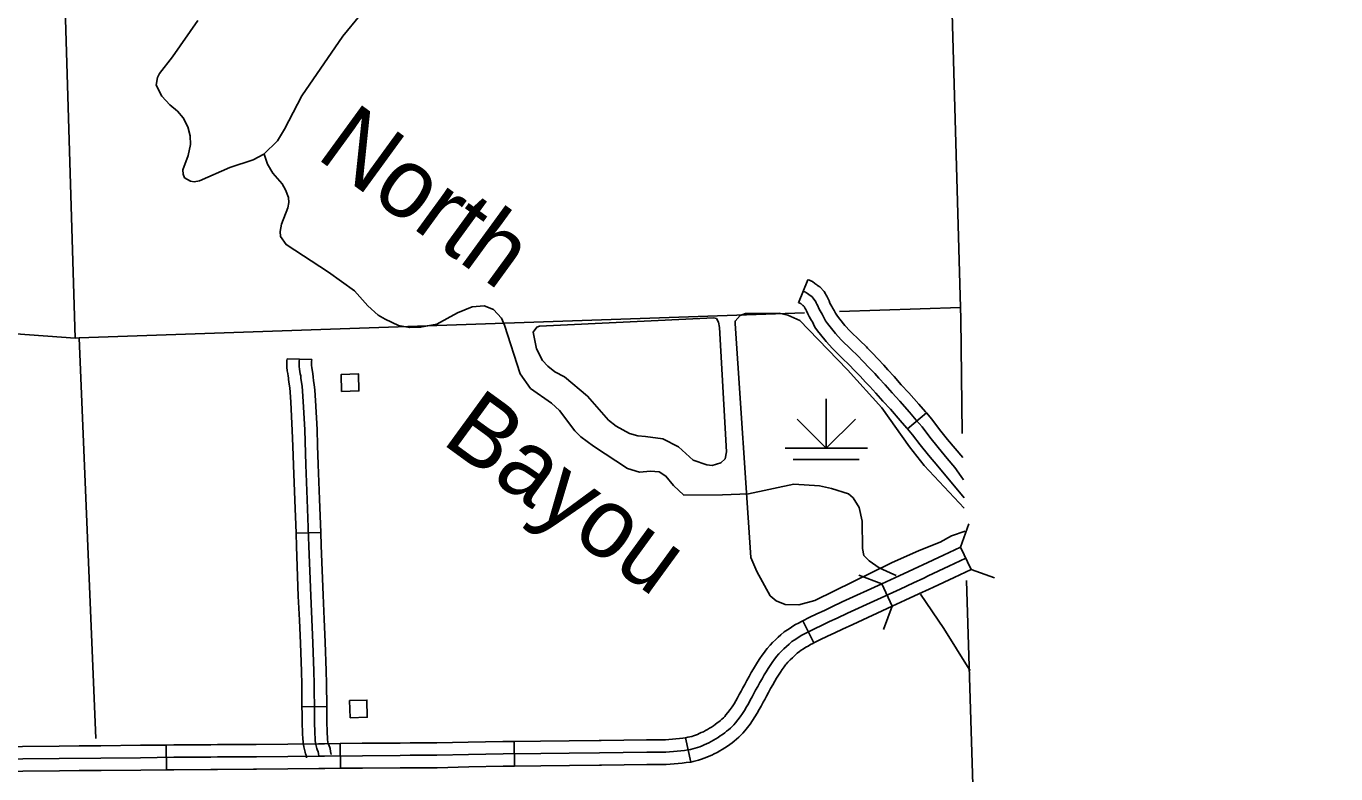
# Model space of a CAD drawing. Extents: x -19 to 366, y -4 to 359.
# Drawn here: x 168.207 to 169.712, y 181.604 to 182.464 of the extents above; entities that cross this region are included whole.
import ezdxf

# ---------------------------------------------------------------- set-up
doc = ezdxf.new("R2010")
doc.units = 0
for name, color, linetype in [('21', 7, 'Continuous'), ('R_Alt Surface', 7, 'Continuous'), ('R_Axis Annot', 7, 'Continuous'), ('R_ROW', 7, 'Continuous'), ('R_Temp Easement', 7, 'Continuous'), ('R_Vert Alg Annot', 7, 'Continuous'), ('Sheet Fence', 7, 'Continuous'), ('T_Drafting', 7, 'Continuous'), ('T_Indications', 7, 'Continuous'), ('T_Vehicle Path Lt Major', 7, 'Continuous')]:
    doc.layers.add(name, color=color, linetype=linetype)

msp = doc.modelspace()

# ---------------------------------------------------------------- linework, layer by layer
at = {"layer": '21'}
for points in [[(168.5697, 182.044), (168.5692, 182.0637), (168.5889, 182.0643), (168.5895, 182.0446)], [(168.5795, 181.6688), (168.5789, 181.6885), (168.5987, 181.6891), (168.5992, 181.6694)]]:
    msp.add_lwpolyline(points, close=True, dxfattribs=at)
at = {"layer": 'R_Alt Surface'}
for points in [[(169.2828, 181.9957), (169.2814, 182.1279), (169.2811, 182.1407), (169.253, 183.1279), (169.2523, 183.1543), (169.2483, 183.1543)], [(169.3174, 180.8025), (169.3095, 181.1224), (169.2879, 181.8266)]]:
    msp.add_lwpolyline(points, dxfattribs=at)
at = {"layer": 'R_Axis Annot'}
for points in [[(168.2328, 183.1176), (168.2635, 182.1053)], [(168.2635, 182.1053), (168.2679, 182.1055), (169.1017, 182.1345)], [(169.1419, 182.1359), (169.2811, 182.1407)], [(167.764, 182.1215), (168.0218, 182.123), (168.2635, 182.1054)], [(168.2679, 182.1055), (168.287, 181.6449)]]:
    msp.add_lwpolyline(points, dxfattribs=at)
at = {"layer": 'R_ROW'}
for p, q in [((169.281, 181.8651), (169.2932, 181.8394)), ((169.1906, 181.8228), (169.2024, 181.797)), ((169.1122, 181.7549), (169.0996, 181.7803)), ((169.0996, 181.7803), (169.0996, 181.7803)), ((168.368, 181.6374), (168.3683, 181.609)), ((168.5683, 181.6107), (168.5679, 181.6391)), ((168.7682, 181.6131), (168.768, 181.6415)), ((168.965, 181.6458), (168.9709, 181.6179)), ((168.8683, 181.6142), (168.8683, 181.6142))]:
    msp.add_line(p, q, dxfattribs=at)
for points in [[(169.281, 181.8651), (169.2615, 181.8558), (169.2378, 181.8448), (169.2328, 181.8424), (169.221, 181.8369), (169.2055, 181.8297), (169.1906, 181.8228)], [(169.2871, 181.8522), (169.2676, 181.843), (169.2438, 181.8319), (169.2388, 181.8295), (169.227, 181.8241), (169.2115, 181.8168), (169.1511, 181.7891), (169.1392, 181.7835), (169.1305, 181.7795), (169.1218, 181.7754), (169.1132, 181.7712), (169.1046, 181.7669)], [(169.2932, 181.8394), (169.2736, 181.8301), (169.2498, 181.819), (169.2448, 181.8167), (169.233, 181.8112), (169.2174, 181.8039), (169.2024, 181.797)], [(169.0996, 181.7803), (169.1069, 181.784), (169.1157, 181.7882), (169.1245, 181.7923), (169.1332, 181.7963), (169.1451, 181.802), (169.1906, 181.8228)], [(169.2024, 181.797), (169.1571, 181.7762), (169.1452, 181.7706), (169.1365, 181.7666), (169.1279, 181.7625), (169.1194, 181.7584), (169.1122, 181.7549)], [(169.0996, 181.7803), (169.098, 181.7796), (169.0947, 181.7777), (169.0914, 181.7759), (169.0882, 181.774), (169.0851, 181.772), (169.082, 181.77), (169.0784, 181.7676), (169.0746, 181.7643), (169.0714, 181.7614), (169.0682, 181.7584), (169.065, 181.7553), (169.062, 181.7522), (169.0587, 181.7486), (169.0573, 181.7467), (169.0556, 181.7444), (169.0528, 181.7406), (169.0502, 181.7368), (169.0477, 181.7329), (169.0453, 181.729), (169.043, 181.7251), (169.0405, 181.7207), (169.0379, 181.7162), (169.0354, 181.7116), (169.033, 181.7072), (169.0309, 181.7034), (169.0292, 181.7003)], [(169.1046, 181.7669), (169.1016, 181.7653), (169.0986, 181.7636), (169.0956, 181.7619), (169.0928, 181.7601), (169.0899, 181.7582), (169.0871, 181.7563), (169.084, 181.7536), (169.081, 181.7509), (169.078, 181.7481), (169.0751, 181.7453), (169.0723, 181.7424), (169.0696, 181.7394), (169.0686, 181.7381), (169.067, 181.736), (169.0644, 181.7325), (169.062, 181.7289), (169.0597, 181.7253), (169.0575, 181.7217), (169.0553, 181.718), (169.0528, 181.7136), (169.0503, 181.7092), (169.0479, 181.7048), (169.0455, 181.7004)], [(169.1122, 181.7549), (169.1111, 181.7543), (169.1085, 181.7529), (169.1057, 181.7513), (169.1031, 181.7498), (169.1004, 181.7481), (169.0978, 181.7464), (169.0957, 181.745), (169.0933, 181.7429), (169.0906, 181.7405), (169.0879, 181.7379), (169.0852, 181.7353), (169.0826, 181.7326), (169.0805, 181.7303), (169.0799, 181.7296), (169.0784, 181.7275), (169.0761, 181.7244), (169.0739, 181.7211), (169.0717, 181.7178), (169.0696, 181.7144), (169.0676, 181.7108), (169.0651, 181.7065), (169.0627, 181.7023), (169.0603, 181.698), (169.0579, 181.6936), (169.0559, 181.6898), (169.0543, 181.6868)], [(169.0455, 181.7004), (169.0434, 181.6966), (169.0413, 181.6927), (169.0393, 181.6889), (169.0373, 181.685), (169.035, 181.6812), (169.0327, 181.6773), (169.0302, 181.6736), (169.0277, 181.6699), (169.025, 181.6663), (169.0222, 181.6628), (169.0203, 181.6607), (169.0184, 181.6587), (169.0164, 181.6568), (169.0143, 181.6549), (169.0121, 181.6532), (169.0099, 181.6515), (169.0074, 181.6497), (169.0049, 181.6479), (169.0024, 181.6462), (168.9998, 181.6446), (168.9971, 181.643), (168.9944, 181.6415), (168.9917, 181.6401), (168.9889, 181.6388), (168.9864, 181.6376), (168.9839, 181.6365), (168.9813, 181.6355), (168.9787, 181.6346), (168.976, 181.6338), (168.9733, 181.6331), (168.9706, 181.6324), (168.9679, 181.6318), (168.9637, 181.6312), (168.9594, 181.6307), (168.9552, 181.6303), (168.9509, 181.6299), (168.9466, 181.6296), (168.9424, 181.6294), (168.9204, 181.6292), (168.8659, 181.6284), (168.8313, 181.628), (168.7986, 181.6276), (168.7552, 181.6272), (168.7155, 181.6264), (168.6791, 181.6256), (168.6483, 181.6256), (168.6369, 181.6255), (168.5935, 181.6252), (168.5501, 181.6247), (168.5434, 181.6246)], [(169.0292, 181.7003), (169.0288, 181.6994), (169.0267, 181.6955), (169.0248, 181.6919), (169.0228, 181.6884), (169.0207, 181.6849), (169.0185, 181.6815), (169.0161, 181.6782), (169.0137, 181.6749), (169.0114, 181.672), (169.01, 181.6704), (169.0084, 181.6688), (169.0068, 181.6673), (169.0051, 181.6658), (169.0033, 181.6643), (169.0014, 181.6628), (168.9991, 181.6612), (168.9969, 181.6596), (168.9947, 181.6581), (168.9924, 181.6567), (168.9901, 181.6554), (168.9878, 181.6541), (168.9854, 181.6528), (168.9829, 181.6517), (168.9807, 181.6506), (168.9785, 181.6497), (168.9764, 181.6489), (168.9742, 181.6481), (168.972, 181.6474), (168.9698, 181.6468), (168.9675, 181.6463), (168.965, 181.6458)], [(169.0543, 181.6868), (169.0539, 181.6861), (169.0519, 181.6823), (169.0497, 181.6782), (169.0472, 181.6739), (169.0447, 181.6697), (169.042, 181.6656), (169.0392, 181.6616), (169.0363, 181.6577), (169.0331, 181.6536), (169.0307, 181.651), (169.0284, 181.6486), (169.026, 181.6463), (169.0235, 181.6441), (169.0209, 181.642), (169.0184, 181.6401), (169.0158, 181.6382), (169.013, 181.6362), (169.0101, 181.6342), (169.0071, 181.6324), (169.0042, 181.6307), (169.0011, 181.629), (168.998, 181.6274), (168.995, 181.6259), (168.9922, 181.6246), (168.9892, 181.6234), (168.9862, 181.6222), (168.9831, 181.6212), (168.98, 181.6202), (168.9769, 181.6193), (168.9738, 181.6186), (168.9709, 181.6179)], [(168.268, 181.6365), (168.245, 181.6363), (168.2029, 181.6357), (168.168, 181.6355)], [(168.368, 181.6374), (168.3385, 181.6371), (168.293, 181.6367), (168.268, 181.6365)], [(168.468, 181.6382), (168.4269, 181.6379), (168.4192, 181.6378), (168.3767, 181.6375), (168.368, 181.6374)], [(168.5679, 181.6391), (168.55, 181.6389), (168.5432, 181.6388), (168.5077, 181.6384), (168.4716, 181.6382), (168.468, 181.6382)], [(168.6681, 181.6398), (168.6483, 181.6398), (168.6369, 181.6397), (168.5933, 181.6394), (168.5679, 181.6391)], [(168.768, 181.6415), (168.755, 181.6414), (168.7152, 181.6406), (168.6789, 181.6398), (168.6681, 181.6398)], [(168.768, 181.6415), (168.7984, 181.6418), (168.8312, 181.6422), (168.8657, 181.6426), (168.8679, 181.6426)], [(168.8679, 181.6426), (168.9202, 181.6434), (168.9419, 181.6436), (168.9459, 181.6438), (168.9499, 181.6441), (168.9539, 181.6444), (168.9578, 181.6448), (168.9618, 181.6453), (168.9655, 181.6458)], [(168.427, 181.6237), (168.4193, 181.6236), (168.3768, 181.6233), (168.3386, 181.6229), (168.2931, 181.6225), (168.2451, 181.6221), (168.2031, 181.6215), (168.1461, 181.6212), (168.1089, 181.6208), (168.0873, 181.6207), (168.0835, 181.6207), (168.0797, 181.6208), (168.076, 181.6211), (168.0722, 181.6215), (168.0685, 181.6221), (168.0648, 181.6228)], [(168.5434, 181.6246), (168.5078, 181.6242), (168.4717, 181.624), (168.427, 181.6237)], [(168.2682, 181.6081), (168.2453, 181.6079), (168.2032, 181.6073), (168.1682, 181.6071)], [(168.3683, 181.609), (168.3388, 181.6087), (168.2932, 181.6083), (168.2682, 181.6081)], [(168.3683, 181.609), (168.3769, 181.6091), (168.4194, 181.6094), (168.4271, 181.6094), (168.4682, 181.6098)], [(168.4682, 181.6098), (168.4718, 181.6098), (168.5079, 181.61), (168.5435, 181.6104), (168.5503, 181.6105), (168.5683, 181.6107)], [(168.6681, 181.6114), (168.6483, 181.6114), (168.637, 181.6113), (168.5936, 181.611), (168.5683, 181.6107)], [(168.7682, 181.6131), (168.7554, 181.613), (168.7158, 181.6122), (168.6793, 181.6114), (168.6681, 181.6114)], [(168.8683, 181.6142), (168.8661, 181.6142), (168.8315, 181.6138), (168.7988, 181.6134), (168.7682, 181.6131)], [(168.9709, 181.6179), (168.9704, 181.6179), (168.9656, 181.6172), (168.961, 181.6166), (168.9565, 181.6161), (168.952, 181.6157), (168.9474, 181.6154), (168.9428, 181.6152), (168.9206, 181.615), (168.8683, 181.6142)]]:
    msp.add_lwpolyline(points, dxfattribs=at)
at = {"layer": 'R_Temp Easement'}
for points in [[(168.4807, 182.317), (168.4844, 182.3054), (168.4907, 182.295), (168.5013, 182.2829), (168.5053, 182.2758), (168.5085, 182.2671), (168.5091, 182.2615), (168.5077, 182.2553), (168.5007, 182.2365), (168.499, 182.2278), (168.4995, 182.2223), (168.5058, 182.2129), (168.5546, 182.1811), (168.5845, 182.1597), (168.5996, 182.1426), (168.6116, 182.1317), (168.6197, 182.127), (168.635, 182.12), (168.6476, 182.1175), (168.6604, 182.1179), (168.6789, 182.1214), (168.7029, 182.1346), (168.7196, 182.1415), (168.7336, 182.1423), (168.7443, 182.1384), (168.7533, 182.1284), (168.7567, 182.1201), (168.7747, 182.0642), (168.7869, 182.0475), (168.8108, 182.0307), (168.8202, 182.022), (168.8376, 181.9989), (168.8446, 181.9919), (168.8593, 181.9811), (168.8981, 181.9556), (168.912, 181.9514), (168.9247, 181.9523), (168.9345, 181.9515), (168.9424, 181.9467), (168.951, 181.936), (168.9631, 181.9249), (169.0074, 181.9252), (169.0374, 181.9264), (169.0895, 181.9373), (169.1187, 181.9355), (169.1328, 181.9326), (169.1521, 181.9263), (169.1575, 181.9217), (169.1643, 181.9105), (169.1679, 181.8948), (169.1684, 181.8635), (169.17, 181.8552), (169.176, 181.8493), (169.1876, 181.8411), (169.2043, 181.8334), (169.207, 181.8324)], [(169.0038, 182.1175), (169.0029, 182.1237), (169.0005, 182.1278), (168.9974, 182.1287), (168.7969, 182.119), (168.7939, 182.1179), (168.7899, 182.1121), (168.7938, 182.0931), (168.8006, 182.0798), (168.8066, 182.0733), (168.8146, 182.0667), (168.8259, 182.0609), (168.8523, 182.0386), (168.8765, 182.011), (168.8852, 182.004), (168.9004, 181.9955), (168.9101, 181.993), (168.9188, 181.9922), (168.939, 181.9894), (168.9568, 181.9802), (168.9735, 181.9649), (168.9894, 181.9596), (168.9956, 181.959), (169.0056, 181.9618), (169.0104, 181.9667), (169.0119, 181.9747)], [(169.0119, 181.9747), (169.0038, 182.1175)], [(169.2348, 181.811), (169.2616, 181.7715), (169.291, 181.7248)], [(169.2913, 181.7243), (169.292, 181.7232)]]:
    msp.add_lwpolyline(points, dxfattribs=at)
at = {"layer": 'R_Vert Alg Annot'}
for points in [[(169.281, 181.8651), (169.2906, 181.8918)], [(169.1639, 181.8327), (169.1906, 181.8228)], [(169.3199, 181.8298), (169.2932, 181.8394)], [(169.2024, 181.797), (169.1926, 181.7704)]]:
    msp.add_lwpolyline(points, dxfattribs=at)
at = {"layer": 'Sheet Fence'}
for points in [[(176.1271, 2.4436), (175.8876, 11.0613), (175.6472, 19.6792), (175.4061, 28.2972), (175.164, 36.9153), (174.9212, 45.5335), (174.6775, 54.1519), (174.433, 62.7704), (174.1876, 71.389), (173.9414, 80.0077), (173.6944, 88.6266), (173.4466, 97.2456), (173.1979, 105.8647), (172.9484, 114.484), (172.6981, 123.1034), (172.447, 131.7229), (172.195, 140.3425), (171.9422, 148.9623), (171.6886, 157.5822), (171.4342, 166.2022), (171.179, 174.8224), (170.9229, 183.4427), (170.666, 192.0631), (170.4084, 200.6837), (170.1499, 209.3044), (169.8906, 217.9252), (169.6305, 226.5461), (169.3695, 235.1672), (169.1078, 243.7884), (168.8453, 252.4098), (168.5819, 261.0312), (168.3178, 269.6528), (168.0528, 278.2746), (167.7871, 286.8964), (167.5205, 295.5185), (167.2532, 304.1406), (166.985, 312.7629), (166.7161, 321.3853), (166.4463, 330.0078), (166.1758, 338.6305), (165.9044, 347.2533)], [(168.7902, 2.2442), (168.5607, 10.8615), (168.3304, 19.479), (168.0993, 28.0965), (167.8673, 36.7142), (167.6346, 45.3321), (167.4011, 53.95), (167.1668, 62.5681), (166.9316, 71.1863), (166.6957, 79.8047), (166.459, 88.4232), (166.2215, 97.0418), (165.9832, 105.6605), (165.7441, 114.2794), (165.5043, 122.8984), (165.2636, 131.5176), (165.0221, 140.1368), (164.7799, 148.7563), (164.5369, 157.3758), (164.2931, 165.9955), (164.0485, 174.6153), (163.8031, 183.2352), (163.5569, 191.8553), (163.31, 200.4755), (163.0623, 209.0959), (162.8138, 217.7164), (162.5645, 226.337), (162.3145, 234.9577), (162.0637, 243.5786), (161.8121, 252.1997), (161.5597, 260.8208), (161.3066, 269.4421), (161.0527, 278.0636), (160.798, 286.6851), (160.5426, 295.3068), (160.2864, 303.9287), (160.0294, 312.5507), (159.7717, 321.1728), (159.5132, 329.7951), (159.2539, 338.4175), (158.9939, 347.04)], [(0, 180.8999), (7.1228, 180.9044), (14.2457, 180.9176), (21.3685, 180.9397), (28.4912, 180.9706), (35.614, 181.0103), (42.7366, 181.0589), (49.8592, 181.1163), (56.9818, 181.1825), (64.1042, 181.2575), (71.2266, 181.3414), (78.3488, 181.4341), (85.4709, 181.5357), (92.5929, 181.646), (99.7147, 181.7652), (106.8364, 181.8933), (113.9579, 182.0301), (121.0793, 182.1758), (128.2005, 182.3303), (135.3214, 182.4936), (142.4422, 182.6658), (149.5627, 182.8468), (156.683, 183.0366), (163.8031, 183.2352), (170.9229, 183.4427), (178.0425, 183.659), (185.1617, 183.8841), (192.2807, 184.1181), (199.3994, 184.3608), (206.5178, 184.6124), (213.6359, 184.8728), (220.7537, 185.1421), (227.8711, 185.4201), (234.9881, 185.707), (242.1048, 186.0027), (249.2212, 186.3073), (256.3371, 186.6206), (263.4526, 186.9428), (270.5678, 187.2738), (277.6825, 187.6136), (284.7968, 187.9622), (291.9107, 188.3197), (299.0241, 188.6859), (306.1371, 189.061), (313.2495, 189.4449), (320.3615, 189.8377), (327.4731, 190.2392), (334.5841, 190.6495), (341.6946, 191.0687)], [(0, 172.2839), (7.1335, 172.2883), (14.267, 172.3015), (21.4005, 172.3236), (28.5339, 172.3544), (35.6673, 172.3941), (42.8006, 172.4426), (49.9339, 172.4999), (57.0671, 172.566), (64.2002, 172.6409), (71.3332, 172.7246), (78.4661, 172.8172), (85.5989, 172.9186), (92.7315, 173.0287), (99.8641, 173.1477), (106.9964, 173.2755), (114.1286, 173.4122), (121.2606, 173.5576), (128.3925, 173.7119), (135.5241, 173.8749), (142.6555, 174.0468), (149.7867, 174.2275), (156.9177, 174.417), (164.0485, 174.6153), (171.179, 174.8224), (178.3092, 175.0383), (185.4392, 175.2631), (192.5688, 175.4966), (199.6982, 175.739), (206.8273, 175.9902), (213.9561, 176.2502), (221.0845, 176.5189), (228.2126, 176.7965), (235.3404, 177.083), (242.4677, 177.3782), (249.5948, 177.6822), (256.7214, 177.995), (263.8476, 178.3167), (270.9735, 178.6471), (278.0989, 178.9863), (285.2239, 179.3344), (292.3485, 179.6912), (299.4726, 180.0569), (306.5963, 180.4314), (313.7195, 180.8146), (320.8422, 181.2067), (327.9644, 181.6076), (335.0862, 182.0172), (342.2074, 182.4357)]]:
    msp.add_spline(points, degree=3, dxfattribs=at)
at = {"layer": 'T_Drafting'}
for p, q in [((169.1266, 182.0356), (169.1266, 181.9788)), ((169.1266, 181.9788), (169.0931, 182.0122)), ((169.1266, 181.9788), (169.1601, 182.0122)), ((169.0793, 181.9788), (169.174, 181.9788)), ((169.0887, 181.9659), (169.1645, 181.9659))]:
    msp.add_line(p, q, dxfattribs=at)
at = {"layer": 'T_Indications'}
for p, q in [((169.0949, 182.146), (169.1054, 182.1724)), ((168.5069, 182.0814), (168.5353, 182.0808)), ((169.2201, 182.0009), (169.2418, 182.0193)), ((168.5173, 181.8809), (168.5457, 181.882)), ((168.5241, 181.6815), (168.5525, 181.6817))]:
    msp.add_line(p, q, dxfattribs=at)
for points in [[(169.1054, 182.1724), (169.1059, 182.1722), (169.1074, 182.172), (169.1096, 182.1707), (169.1107, 182.1703), (169.1136, 182.1683), (169.1157, 182.1666), (169.1167, 182.1658), (169.1191, 182.1642), (169.1241, 182.1588), (169.1258, 182.1562), (169.1266, 182.1548), (169.1272, 182.1535), (169.1277, 182.1527), (169.1287, 182.1507), (169.1298, 182.1484), (169.1309, 182.1457), (169.132, 182.1436), (169.133, 182.1419), (169.134, 182.1403), (169.1358, 182.1371), (169.1373, 182.1341), (169.1379, 182.1329), (169.1396, 182.1305), (169.1423, 182.127), (169.148, 182.1198), (169.154, 182.1133), (169.1651, 182.1025), (169.1728, 182.0952), (169.1741, 182.0939)], [(169.1001, 182.1592), (169.1021, 182.1585), (169.1024, 182.1584), (169.1033, 182.1579), (169.104, 182.1576), (169.1052, 182.1568), (169.1067, 182.1556), (169.1082, 182.1544), (169.1099, 182.1533), (169.1129, 182.1499), (169.1137, 182.1488), (169.114, 182.1483), (169.1145, 182.1471), (169.1151, 182.1461), (169.1159, 182.1445), (169.1168, 182.1425), (169.1182, 182.1395), (169.1195, 182.1369), (169.1207, 182.1347), (169.1218, 182.133), (169.1232, 182.1305), (169.1246, 182.1277), (169.1258, 182.1254), (169.1281, 182.1221), (169.1311, 182.1182), (169.1372, 182.1106), (169.1439, 182.1033), (169.1553, 182.0923), (169.1627, 182.0852), (169.169, 182.0785), (169.176, 182.0713), (169.1823, 182.0645), (169.1871, 182.0593), (169.1942, 182.0517), (169.2023, 182.0423), (169.2111, 182.033), (169.2223, 182.0201), (169.23, 182.0112), (169.2368, 182.0032), (169.2456, 181.9916), (169.2552, 181.9796), (169.2657, 181.9671), (169.2745, 181.9566), (169.2817, 181.9462), (169.2843, 181.9425)], [(169.0949, 182.146), (169.0964, 182.1454), (169.097, 182.1451), (169.0973, 182.145), (169.0977, 182.1446), (169.0997, 182.143), (169.1006, 182.1423), (169.1016, 182.1413), (169.1018, 182.1408), (169.1025, 182.1395), (169.1032, 182.1382), (169.1039, 182.1367), (169.1054, 182.1333), (169.107, 182.1302), (169.1085, 182.1275), (169.1097, 182.1256), (169.1107, 182.1239), (169.1119, 182.1213), (169.1136, 182.118), (169.1167, 182.1136), (169.1199, 182.1095), (169.1264, 182.1013), (169.1337, 182.0934), (169.1454, 182.082), (169.1527, 182.0751), (169.1535, 182.0743)], [(169.1741, 182.0939), (169.1793, 182.0884), (169.1863, 182.0811), (169.1927, 182.0741), (169.1975, 182.069), (169.2047, 182.0612), (169.2129, 182.0518), (169.2217, 182.0425), (169.233, 182.0294), (169.2408, 182.0205), (169.2418, 182.0193)], [(168.5069, 182.0814), (168.5068, 182.0792), (168.5067, 182.0754), (168.5068, 182.0719), (168.5072, 182.0679), (168.5077, 182.0647), (168.5082, 182.0615), (168.5086, 182.0597), (168.5088, 182.0578), (168.5093, 182.0524), (168.5101, 182.0481), (168.5106, 182.0431), (168.5113, 182.0318), (168.513, 181.9992), (168.5135, 181.981)], [(168.5211, 182.0811), (168.521, 182.0787), (168.5209, 182.0752), (168.5209, 182.0729), (168.5213, 182.0697), (168.5217, 182.0669), (168.5222, 182.0642), (168.5226, 182.062), (168.5229, 182.0593), (168.5234, 182.0543), (168.5242, 182.0501), (168.5248, 182.0443), (168.5255, 182.0326), (168.5272, 181.9998), (168.5284, 181.9597), (168.53, 181.9196), (168.5321, 181.8663), (168.5341, 181.8091), (168.5367, 181.7551), (168.5377, 181.7223), (168.5382, 181.7079), (168.5384, 181.6735), (168.5385, 181.6617), (168.5389, 181.6539), (168.5389, 181.6501), (168.5391, 181.646), (168.5394, 181.6421), (168.54, 181.6381), (168.5411, 181.6335), (168.5416, 181.6324), (168.5427, 181.6295), (168.543, 181.6278), (168.5434, 181.6246)], [(168.5353, 182.0808), (168.5352, 182.0783), (168.5351, 182.0751), (168.5351, 182.0739), (168.5354, 182.0714), (168.5357, 182.069), (168.5361, 182.0668), (168.5366, 182.0644), (168.5371, 182.0608), (168.5375, 182.0563), (168.5382, 182.0521), (168.5389, 182.0454), (168.5397, 182.0335), (168.5414, 182.0003), (168.5419, 181.9818)], [(169.1535, 182.0743), (169.1588, 182.0687), (169.1656, 182.0616), (169.1719, 182.0548), (169.1767, 182.0496), (169.1836, 182.0422), (169.1918, 182.0328), (169.2006, 182.0235), (169.2115, 182.0108), (169.2193, 182.0019), (169.2201, 182.0009)], [(169.2418, 182.0193), (169.2479, 182.0121), (169.2568, 182.0003), (169.2661, 181.9887), (169.2835, 181.968)], [(169.2201, 182.0009), (169.2257, 181.9943), (169.2344, 181.9828), (169.2442, 181.9706), (169.2548, 181.958), (169.285, 181.9217)], [(168.5135, 181.981), (168.5142, 181.9592), (168.5158, 181.919), (168.5173, 181.8809)], [(168.5419, 181.9818), (168.5426, 181.9602), (168.5442, 181.9201), (168.5457, 181.882)], [(168.5173, 181.8809), (168.5179, 181.8658), (168.5199, 181.8086), (168.5212, 181.7809)], [(168.5457, 181.882), (168.5463, 181.8669), (168.5483, 181.8097), (168.5496, 181.7822)], [(168.5212, 181.7809), (168.5225, 181.7545), (168.5235, 181.7219), (168.524, 181.7076), (168.5241, 181.6815)], [(168.5496, 181.7822), (168.5508, 181.7557), (168.5519, 181.7228), (168.5524, 181.7081), (168.5525, 181.6817)], [(168.5241, 181.6815), (168.5242, 181.6734), (168.5243, 181.6612), (168.5247, 181.6534), (168.5247, 181.6498), (168.5249, 181.6452), (168.5253, 181.6404), (168.5261, 181.6353), (168.5276, 181.6292), (168.5283, 181.6274), (168.5289, 181.6257), (168.5289, 181.6256), (168.5293, 181.6228)], [(168.5525, 181.6817), (168.5526, 181.6736), (168.5527, 181.6621), (168.5531, 181.6544), (168.5531, 181.6503), (168.5533, 181.6467), (168.5535, 181.6438), (168.5539, 181.6409), (168.5547, 181.6378), (168.5548, 181.6375), (168.5564, 181.6333), (168.557, 181.63), (168.5575, 181.6264)]]:
    msp.add_lwpolyline(points, dxfattribs=at)
at = {"layer": 'T_Vehicle Path Lt Major'}
for points in [[(168.4044, 182.4705), (168.3754, 182.4289), (168.3605, 182.4096), (168.3582, 182.405), (168.3565, 182.3964), (168.3632, 182.3835), (168.3724, 182.3737), (168.3809, 182.3662), (168.3874, 182.3588), (168.3928, 182.3482), (168.3956, 182.338), (168.3961, 182.328), (168.3932, 182.3152), (168.3873, 182.299), (168.3876, 182.294), (168.3891, 182.2897), (168.3958, 182.2859), (168.4002, 182.2851), (168.4062, 182.2862), (168.4413, 182.3014), (168.4681, 182.3105), (168.4804, 182.3168), (168.4958, 182.3322), (168.5041, 182.3455), (168.5238, 182.3841), (168.5709, 182.4525), (168.5906, 182.4762)], [(169.0218, 182.1221), (169.0219, 182.125), (169.0276, 182.1312), (169.0338, 182.1335), (169.0437, 182.1337)], [(169.0437, 182.1337), (169.0724, 182.134), (169.0823, 182.1316), (169.0962, 182.1255), (169.1064, 182.1153), (169.1512, 182.0688), (169.1904, 182.0251), (169.2223, 181.9804), (169.2391, 181.959), (169.2853, 181.91)], [(169.0401, 181.853), (169.0218, 182.1221)], [(169.2861, 181.8835), (169.2705, 181.8779), (169.2575, 181.8709), (169.2335, 181.8613), (169.2015, 181.8468), (169.1134, 181.8037), (169.0953, 181.7988), (169.0796, 181.799), (169.0691, 181.8032), (169.0621, 181.8091), (169.047, 181.8368), (169.0401, 181.853)]]:
    msp.add_lwpolyline(points, dxfattribs=at)

# ---------------------------------------------------------------- texts
at = {"layer": 'R_Temp Easement'}
for s, p in [('North', (168.5389, 182.3134)), ('Bayou', (168.6831, 181.9854))]:
    msp.add_text(s, height=0.08, rotation=323.9538, dxfattribs=at).set_placement(p)

doc.saveas('drawing.dxf')
